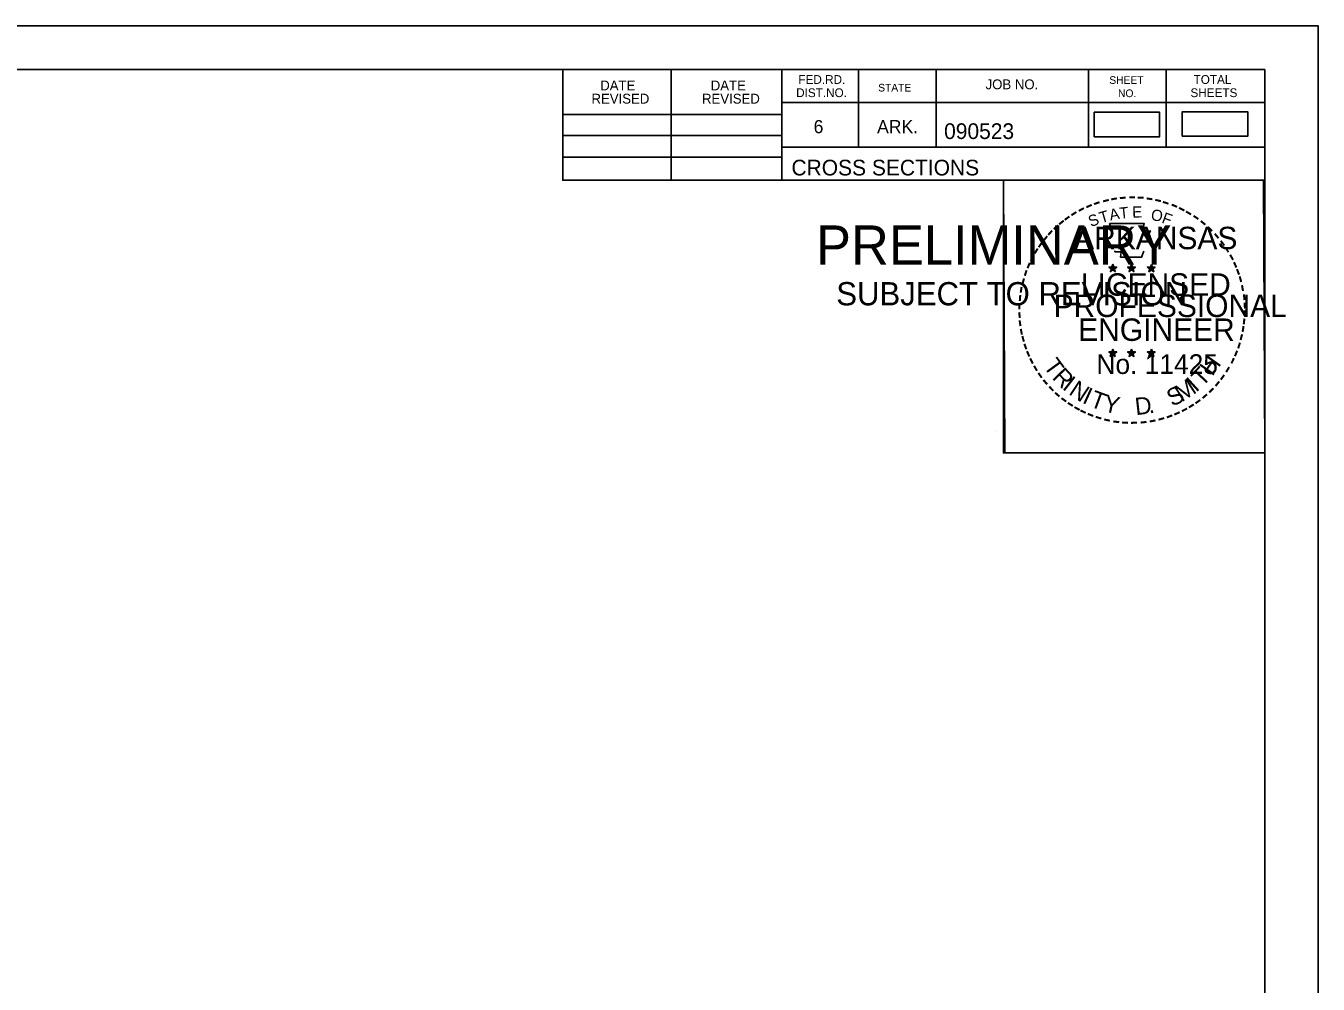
# Model space of a CAD drawing. Extents: x 1406028 to 1412453, y 321733 to 325986.
# Drawn here: x 1406637.5 to 1406752.8, y 323980.5 to 324066 of the extents above; entities that cross this region are included whole.
import ezdxf

# ---------------------------------------------------------------- set-up
doc = ezdxf.new("R2010")
doc.units = 0
for name, color, linetype in [('R_Border', 7, 'Continuous'), ('R_Border PE', 7, 'Continuous'), ('R_Border Prem', 7, 'Continuous'), ('R_Fin Surface', 7, 'Continuous'), ('R_No Plot', 7, 'Continuous')]:
    doc.layers.add(name, color=color, linetype=linetype)

msp = doc.modelspace()

# ---------------------------------------------------------------- linework, layer by layer
at = {"layer": 'R_Border'}
for p, q in [((1406431.89, 324062.15), (1406748.07, 324062.15)), ((1406685.43, 324052.27), (1406685.43, 324062.15)), ((1406695.11, 324052.27), (1406695.11, 324062.15)), ((1406704.97, 324062.15), (1406704.97, 324052.27)), ((1406711.81, 324062.15), (1406711.81, 324055.21)), ((1406718.75, 324062.15), (1406718.75, 324055.21)), ((1406732.33, 324062.15), (1406732.33, 324055.21)), ((1406739.27, 324062.15), (1406739.27, 324055.21)), ((1406748.07, 323856.69), (1406748.07, 324062.15)), ((1406748.07, 324059.21), (1406704.97, 324059.21)), ((1406748.07, 324059.23), (1406748.07, 324059.23)), ((1406685.43, 324058.13), (1406704.97, 324058.13)), ((1406685.43, 324056.27), (1406704.97, 324056.27)), ((1406748.07, 324055.21), (1406704.97, 324055.21)), ((1406707.93, 324055.21), (1406748.07, 324055.21)), ((1406685.43, 324054.33), (1406704.97, 324054.33)), ((1406748.07, 324052.27), (1406685.43, 324052.27))]:
    msp.add_line(p, q, dxfattribs=at)
at = {"layer": 'R_Border PE'}
for p, q in [((1406734.5, 324044.78), (1406734.46, 324044.53)), ((1406734.5, 324044.42), (1406734.5, 324044.78)), ((1406734.5, 324044.78), (1406734.55, 324044.53)), ((1406736.17, 324044.78), (1406736.13, 324044.53)), ((1406736.17, 324044.42), (1406736.17, 324044.78)), ((1406736.17, 324044.78), (1406736.22, 324044.53)), ((1406737.94, 324044.77), (1406737.9, 324044.52)), ((1406737.94, 324044.41), (1406737.94, 324044.77)), ((1406737.94, 324044.77), (1406737.99, 324044.52)), ((1406734.15, 324044.53), (1406734.5, 324044.42)), ((1406734.15, 324044.53), (1406734.41, 324044.48)), ((1406734.15, 324044.53), (1406734.39, 324044.41)), ((1406734.29, 324044.12), (1406734.5, 324044.42)), ((1406734.29, 324044.12), (1406734.41, 324044.36)), ((1406734.29, 324044.12), (1406734.5, 324044.34)), ((1406734.85, 324044.53), (1406734.5, 324044.42)), ((1406734.72, 324044.12), (1406734.5, 324044.42)), ((1406734.72, 324044.12), (1406734.5, 324044.33)), ((1406734.85, 324044.53), (1406734.56, 324044.48)), ((1406734.72, 324044.12), (1406734.58, 324044.41)), ((1406734.85, 324044.53), (1406734.65, 324044.43)), ((1406735.82, 324044.53), (1406736.17, 324044.42)), ((1406735.82, 324044.53), (1406736.08, 324044.48)), ((1406735.82, 324044.53), (1406736.06, 324044.41)), ((1406735.96, 324044.12), (1406736.17, 324044.42)), ((1406735.96, 324044.12), (1406736.08, 324044.36)), ((1406735.96, 324044.12), (1406736.17, 324044.34)), ((1406736.52, 324044.53), (1406736.17, 324044.42)), ((1406736.39, 324044.12), (1406736.17, 324044.42)), ((1406736.39, 324044.12), (1406736.17, 324044.33)), ((1406736.52, 324044.53), (1406736.23, 324044.48)), ((1406736.39, 324044.12), (1406736.25, 324044.41)), ((1406736.52, 324044.53), (1406736.32, 324044.43)), ((1406737.59, 324044.52), (1406737.94, 324044.41)), ((1406737.59, 324044.52), (1406737.84, 324044.47)), ((1406737.59, 324044.52), (1406737.83, 324044.39)), ((1406737.72, 324044.11), (1406737.94, 324044.41)), ((1406737.72, 324044.11), (1406737.85, 324044.35)), ((1406737.72, 324044.11), (1406737.94, 324044.33)), ((1406738.28, 324044.52), (1406737.94, 324044.41)), ((1406738.15, 324044.11), (1406737.94, 324044.41)), ((1406738.15, 324044.11), (1406737.94, 324044.32)), ((1406738.28, 324044.52), (1406738, 324044.47)), ((1406738.15, 324044.11), (1406738.01, 324044.4)), ((1406738.28, 324044.52), (1406738.08, 324044.41)), ((1406734.15, 324036.96), (1406734.5, 324036.84)), ((1406734.15, 324036.96), (1406734.4, 324036.91)), ((1406734.15, 324036.96), (1406734.39, 324036.83)), ((1406734.28, 324036.55), (1406734.5, 324036.84)), ((1406734.28, 324036.55), (1406734.41, 324036.79)), ((1406734.28, 324036.55), (1406734.5, 324036.76)), ((1406734.5, 324037.21), (1406734.46, 324036.96)), ((1406734.5, 324036.84), (1406734.5, 324037.21)), ((1406734.5, 324037.21), (1406734.55, 324036.96)), ((1406734.85, 324036.96), (1406734.5, 324036.84)), ((1406734.71, 324036.55), (1406734.5, 324036.84)), ((1406734.71, 324036.55), (1406734.5, 324036.76)), ((1406734.85, 324036.96), (1406734.56, 324036.91)), ((1406734.71, 324036.55), (1406734.58, 324036.84)), ((1406734.85, 324036.96), (1406734.64, 324036.85)), ((1406735.82, 324036.96), (1406736.17, 324036.84)), ((1406735.82, 324036.96), (1406736.07, 324036.91)), ((1406735.82, 324036.96), (1406736.06, 324036.83)), ((1406735.95, 324036.55), (1406736.17, 324036.84)), ((1406735.95, 324036.55), (1406736.08, 324036.79)), ((1406735.95, 324036.55), (1406736.17, 324036.76)), ((1406736.17, 324037.21), (1406736.13, 324036.96)), ((1406736.17, 324036.84), (1406736.17, 324037.21)), ((1406736.17, 324037.21), (1406736.22, 324036.96)), ((1406736.52, 324036.96), (1406736.17, 324036.84)), ((1406736.38, 324036.55), (1406736.17, 324036.84)), ((1406736.38, 324036.55), (1406736.17, 324036.76)), ((1406736.52, 324036.96), (1406736.23, 324036.91)), ((1406736.38, 324036.55), (1406736.24, 324036.84)), ((1406736.52, 324036.96), (1406736.31, 324036.85)), ((1406737.59, 324036.95), (1406737.94, 324036.83)), ((1406737.59, 324036.95), (1406737.84, 324036.9)), ((1406737.59, 324036.95), (1406737.82, 324036.82)), ((1406737.72, 324036.54), (1406737.94, 324036.83)), ((1406737.72, 324036.54), (1406737.85, 324036.78)), ((1406737.72, 324036.54), (1406737.93, 324036.75)), ((1406737.94, 324037.2), (1406737.89, 324036.95)), ((1406738.15, 324036.54), (1406737.93, 324036.75)), ((1406737.94, 324036.83), (1406737.94, 324037.2)), ((1406737.94, 324037.2), (1406737.98, 324036.95)), ((1406738.28, 324036.95), (1406737.94, 324036.83)), ((1406738.15, 324036.54), (1406737.94, 324036.83)), ((1406738.28, 324036.95), (1406738, 324036.9)), ((1406738.15, 324036.54), (1406738.01, 324036.83)), ((1406738.28, 324036.95), (1406738.08, 324036.84))]:
    msp.add_line(p, q, dxfattribs=at)
for points in [[(1406734.2, 324048.41), (1406734.46, 324047.58)], [(1406737.71, 324047.48), (1406737.85, 324047.77), (1406737.16, 324047.74), (1406737.31, 324048.41), (1406734.2, 324048.41)], [(1406734.69, 324045.98), (1406734.69, 324045.9), (1406735.25, 324045.88), (1406735.2, 324045.4), (1406737.07, 324045.4), (1406737.27, 324045.94)], [(1406734.5, 324044.78), (1406734.72, 324044.12), (1406734.15, 324044.53), (1406734.85, 324044.53), (1406734.29, 324044.12), (1406734.5, 324044.78)], [(1406736.17, 324044.78), (1406736.39, 324044.12), (1406735.82, 324044.53), (1406736.52, 324044.53), (1406735.96, 324044.12), (1406736.17, 324044.78)], [(1406737.94, 324044.77), (1406738.15, 324044.11), (1406737.59, 324044.52), (1406738.28, 324044.52), (1406737.72, 324044.11), (1406737.94, 324044.77)], [(1406734.5, 324037.21), (1406734.71, 324036.55), (1406734.15, 324036.96), (1406734.85, 324036.96), (1406734.28, 324036.55), (1406734.5, 324037.21)], [(1406736.17, 324037.21), (1406736.38, 324036.55), (1406735.82, 324036.96), (1406736.52, 324036.96), (1406735.95, 324036.55), (1406736.17, 324037.21)], [(1406737.94, 324037.2), (1406738.15, 324036.54), (1406737.59, 324036.95), (1406738.28, 324036.95), (1406737.72, 324036.54), (1406737.94, 324037.2)]]:
    msp.add_lwpolyline(points, dxfattribs=at)
for centre, radius in [((1406734.5, 324044.42), 0.172), ((1406734.5, 324044.42), 0.145), ((1406734.5, 324044.42), 0.116), ((1406734.5, 324044.42), 0.0991), ((1406734.5, 324044.42), 0.0747), ((1406734.5, 324044.42), 0.0495), ((1406734.5, 324044.42), 0.0296), ((1406736.17, 324044.42), 0.172), ((1406736.17, 324044.42), 0.145), ((1406736.17, 324044.42), 0.116), ((1406736.17, 324044.42), 0.0991), ((1406736.17, 324044.42), 0.0747), ((1406736.17, 324044.42), 0.0495), ((1406736.17, 324044.42), 0.0296), ((1406737.94, 324044.4), 0.172), ((1406737.94, 324044.4), 0.145), ((1406737.94, 324044.4), 0.116), ((1406737.94, 324044.4), 0.0991), ((1406737.94, 324044.4), 0.0747), ((1406737.94, 324044.4), 0.0495), ((1406737.94, 324044.4), 0.0296), ((1406734.5, 324036.84), 0.172), ((1406734.5, 324036.84), 0.145), ((1406734.5, 324036.84), 0.116), ((1406734.5, 324036.84), 0.0991), ((1406734.5, 324036.84), 0.0747), ((1406734.5, 324036.84), 0.0495), ((1406734.5, 324036.84), 0.0296), ((1406736.17, 324036.84), 0.172), ((1406736.17, 324036.84), 0.145), ((1406736.17, 324036.84), 0.116), ((1406736.17, 324036.84), 0.0991), ((1406736.17, 324036.84), 0.0747), ((1406736.17, 324036.84), 0.0495), ((1406736.17, 324036.84), 0.0296), ((1406737.93, 324036.83), 0.172), ((1406737.93, 324036.83), 0.145), ((1406737.93, 324036.83), 0.116), ((1406737.93, 324036.83), 0.0991), ((1406737.93, 324036.83), 0.0747), ((1406737.93, 324036.83), 0.0495), ((1406737.93, 324036.83), 0.0296)]:
    msp.add_circle(centre, radius, dxfattribs=at)
at = {"layer": 'R_Fin Surface'}
for points in [[(1406732.85, 324056.15), (1406738.68, 324056.15), (1406738.68, 324058.34), (1406732.85, 324058.34)], [(1406740.7, 324056.2), (1406746.54, 324056.2), (1406746.54, 324058.39), (1406740.7, 324058.39)]]:
    msp.add_lwpolyline(points, close=True, dxfattribs=at)
at = {"layer": 'R_No Plot'}
for p, q in [((1406419.49, 324066.05), (1406752.82, 324066.05)), ((1406724.1, 324029.82), (1406724.1, 324029.82))]:
    msp.add_line(p, q, dxfattribs=at)
for points in [[(1406419.48, 324066.05), (1406752.82, 324066.05), (1406752.82, 323852.71), (1406419.48, 323852.71)], [(1406665.81, 324062.15), (1406685.43, 324062.15), (1406685.43, 324052.27), (1406701.54, 324052.27), (1406724.74, 324052.27), (1406724.74, 324027.94), (1406748.07, 324027.94), (1406748.07, 323856.69), (1406431.89, 323856.69), (1406431.89, 324062.15)], [(1406724.74, 324052.27), (1406747.95, 324052.27), (1406748.07, 324027.94), (1406724.86, 324027.94)]]:
    msp.add_lwpolyline(points, close=True, dxfattribs=at)

# ---------------------------------------------------------------- texts
at = {"layer": 'R_Border'}
for s, height, p in [('DATE', 0.879, (1406688.77, 324060.29)), ('DATE', 0.879, (1406698.63, 324060.29)), ('FED.RD.', 0.782, (1406706.45, 324060.87)), ('STATE', 0.684, (1406713.57, 324060.19)), ('JOB NO.', 0.879, (1406723.15, 324060.39)), ('SHEET', 0.684, (1406734.19, 324060.87)), ('TOTAL', 0.782, (1406741.71, 324060.87)), ('REVISED', 0.879, (1406687.99, 324059.11)), ('REVISED', 0.879, (1406697.85, 324059.11)), ('DIST.NO.', 0.782, (1406706.25, 324059.69)), ('NO.', 0.684, (1406734.97, 324059.69)), ('SHEETS', 0.782, (1406741.43, 324059.69)), ('6', 1.17, (1406707.81, 324056.47)), ('ARK.', 1.172, (1406713.47, 324056.47)), ('090523', 1.4, (1406719.45, 324055.95)), ('CROSS SECTIONS', 1.4, (1406705.83, 324052.7))]:
    msp.add_text(s, height=height, rotation=360, dxfattribs=at).set_placement(p)
at = {"layer": 'R_Border PE'}
for s, height, rotation, p in [('-', 1.6, 13.6301, (1406733.69, 324049.77)), ('-', 1.6, 10.2193, (1406734.37, 324049.94)), ('-', 1.6, 5.8968, (1406735.1, 324050.05)), ('-', 1.6, 0.1862, (1406735.87, 324050.12)), ('-', 1.6, 357.743, (1406736.6, 324050.11)), ('-', 1.6, 352.1617, (1406737.34, 324050.05)), ('-', 1.6, 347.2049, (1406738.06, 324049.94)), ('-', 1.6, 34.0636, (1406731.08, 324048.58)), ('-', 1.6, 28.7918, (1406731.68, 324048.95)), ('-', 1.6, 24.3072, (1406732.31, 324049.26)), ('-', 1.6, 19.1761, (1406732.94, 324049.53)), ('T', 1, 16.4036, (1406733.46, 324048.42)), ('A', 1, 11.2132, (1406734.29, 324048.67)), ('T', 1, 6.0228, (1406735.14, 324048.83)), ('E', 1, 0.8323, (1406736.24, 324048.94)), ('O', 1, 350.4515, (1406737.85, 324048.73)), ('F', 1, 340.0707, (1406738.8, 324048.5)), ('-', 1.6, 342.3362, (1406738.69, 324049.78)), ('-', 1.6, 337.8551, (1406739.43, 324049.56)), ('-', 1.6, 334.1211, (1406740.06, 324049.29)), ('-', 1.6, 329.6409, (1406740.64, 324049)), ('-', 1.6, 42.9622, (1406729.59, 324047.39)), ('-', 1.6, 38.9507, (1406730.03, 324047.8)), ('-', 1.6, 36.2317, (1406730.5, 324048.18)), ('S', 1, 21.594, (1406732.55, 324048.08)), ('-', 1.6, 325.8627, (1406741.28, 324048.64)), ('-', 1.6, 320.5297, (1406741.89, 324048.22)), ('-', 1.6, 50.6142, (1406728.74, 324046.42)), ('-', 1.6, 48.423, (1406729.14, 324046.91)), ('ARKANSAS', 2, 360, (1406731.05, 324046.12)), ('-', 1.6, 315.5786, (1406742.49, 324047.73)), ('-', 1.6, 309.8797, (1406743.06, 324047.18)), ('-', 1.6, 58.0706, (1406728, 324045.33)), ('-', 1.6, 54.2325, (1406728.33, 324045.86)), ('-', 1.6, 306.6522, (1406743.58, 324046.58)), ('-', 1.4, 303.6753, (1406744.07, 324046.01)), ('-', 1.6, 67.7743, (1406727.43, 324044.1)), ('-', 1.6, 62.8713, (1406727.69, 324044.72)), ('-', 1.6, 299.6684, (1406744.39, 324045.4)), ('-', 1.6, 294.6628, (1406744.71, 324044.79)), ('-', 1.6, 72.3945, (1406727.21, 324043.47)), ('LICENSED', 2, 360, (1406731.65, 324041.97)), ('DWB', 0.01, 360, (1406734.49, 324044.41)), ('DWB', 0.01, 360, (1406736.16, 324044.41)), ('DWB', 0.01, 360, (1406737.92, 324044.4)), ('-', 1.6, 290.5728, (1406744.97, 324044.21)), ('-', 1.6, 285.1233, (1406745.2, 324043.63)), ('-', 1.6, 81.2013, (1406726.88, 324042.05)), ('-', 1.6, 75.461, (1406727.02, 324042.76)), ('-', 1.6, 280.5493, (1406745.4, 324042.89)), ('-', 1.6, 89.0622, (1406726.78, 324040.66)), ('-', 1.6, 85.1863, (1406726.81, 324041.36)), ('PROFESSIONAL', 2, 360, (1406729.22, 324040.07)), ('-', 1.6, 276.5962, (1406745.57, 324042.12)), ('-', 1.6, 274.3301, (1406745.63, 324041.4)), ('-', 1.6, 94.1959, (1406726.82, 324039.93)), ('-', 1.6, 269.9407, (1406745.66, 324040.77)), ('-', 1.6, 98.9479, (1406726.89, 324039.26)), ('-', 1.6, 101.7149, (1406727.02, 324038.53)), ('ENGINEER', 2, 360, (1406731.41, 324037.94)), ('-', 1.6, 260.9953, (1406745.57, 324039.45)), ('-', 1.6, 263.5172, (1406745.64, 324040.1)), ('-', 1.6, 105.4578, (1406727.19, 324037.94)), ('-', 1.6, 252.8681, (1406745.28, 324038.05)), ('-', 1.6, 255.7626, (1406745.46, 324038.77)), ('-', 1.6, 109.0874, (1406727.4, 324037.3)), ('-', 1.6, 114.0643, (1406727.66, 324036.71)), ('No. 11425', 1.757, 360, (1406733.04, 324034.99)), ('DWB', 0.01, 360, (1406734.49, 324036.84)), ('DWB', 0.01, 360, (1406736.16, 324036.84)), ('DWB', 0.01, 360, (1406737.92, 324036.83)), ('H', 1.54, 54.6088, (1406743.38, 324034.72)), ('-', 1.6, 247.8887, (1406745.06, 324037.38)), ('-', 1.6, 115.7289, (1406727.96, 324036.09)), ('-', 1.6, 120.4471, (1406728.32, 324035.5)), ('T', 1.54, 306.0406, (1406728.26, 324035.68)), ('R', 1.54, 314.005, (1406729.02, 324034.63)), ('T', 1.54, 46.6444, (1406742.49, 324033.78)), ('-', 1.6, 239.0712, (1406744.4, 324036)), ('-', 1.6, 244.6197, (1406744.79, 324036.75)), ('-', 1.6, 125.8934, (1406728.72, 324034.94)), ('-', 1.6, 130.7181, (1406729.18, 324034.39)), ('I', 1.54, 321.9694, (1406729.92, 324033.7)), ('N', 1.54, 326.5002, (1406730.49, 324033.23)), ('M', 1.54, 32.6563, (1406740.64, 324032.45)), ('I', 1.54, 42.1136, (1406741.93, 324033.3)), ('-', 1.6, 231.2538, (1406743.57, 324034.78)), ('-', 1.6, 233.8452, (1406744, 324035.34)), ('-', 1.6, 134.2238, (1406729.7, 324033.85)), ('-', 1.6, 138.9338, (1406730.22, 324033.38)), ('I', 1.54, 335.3603, (1406731.7, 324032.45)), ('T', 1.54, 339.8912, (1406732.36, 324032.12)), ('S', 1.54, 26.9312, (1406739.8, 324032.04)), ('-', 1.6, 221.0851, (1406742.57, 324033.7)), ('-', 1.6, 225.7653, (1406743.09, 324034.21)), ('-', 1.6, 144.6463, (1406730.78, 324032.98)), ('-', 1.6, 148.0898, (1406731.34, 324032.61)), ('-', 1.6, 151.5704, (1406731.92, 324032.28)), ('Y', 1.54, 347.8556, (1406733.58, 324031.67)), ('D', 1.54, 6.3969, (1406736.56, 324031.31)), ('-', 1.6, 212.2491, (1406741.48, 324032.85)), ('-', 1.6, 215.7363, (1406742.02, 324033.23)), ('-', 1.6, 154.6002, (1406732.44, 324032.03)), ('-', 1.6, 158.5612, (1406733.07, 324031.78)), ('-', 1.6, 162.7983, (1406733.75, 324031.57)), ('-', 1.6, 167.5555, (1406734.47, 324031.4)), ('-', 1.6, 191.2858, (1406738.28, 324031.47)), ('.', 1.54, 13.7642, (1406737.75, 324031.44)), ('-', 1.6, 195.4743, (1406739.01, 324031.67)), ('-', 1.6, 200.7184, (1406739.68, 324031.91)), ('-', 1.6, 204.2516, (1406740.3, 324032.18)), ('-', 1.6, 207.3568, (1406740.93, 324032.5)), ('-', 1.6, 173.1155, (1406735.24, 324031.29)), ('-', 1.6, 176.5183, (1406735.99, 324031.24)), ('-', 1.6, 181.5918, (1406736.73, 324031.26)), ('-', 1.6, 185.8167, (1406737.54, 324031.33))]:
    msp.add_text(s, height=height, rotation=rotation, dxfattribs=at).set_placement(p)
at = {"layer": 'R_Border Prem'}
for s, height, p in [('PRELIMINARY', 3.5, (1406708.02, 324044.74)), ('DWB', 0.01, (1406708.77, 324046.59)), ('SUBJECT TO REVISION', 2.0751, (1406709.83, 324041.11))]:
    msp.add_text(s, height=height, rotation=360, dxfattribs=at).set_placement(p)

doc.saveas('drawing.dxf')
